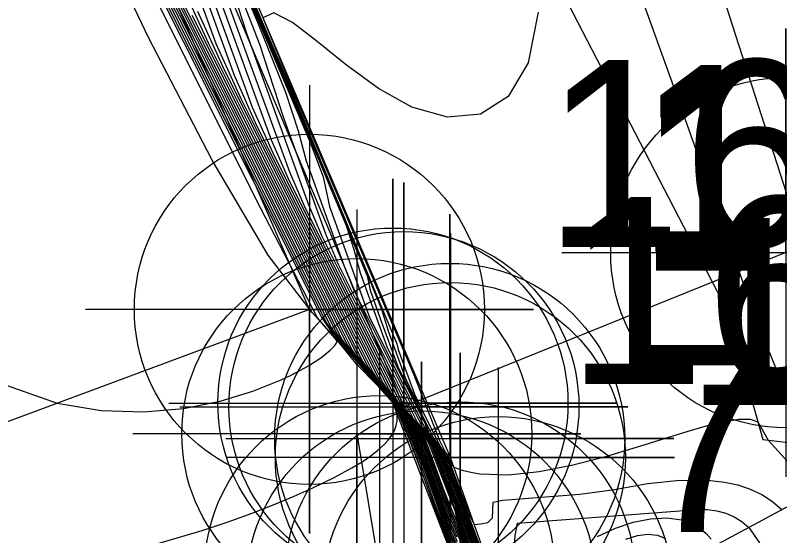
# Model space of a CAD drawing. Extents: x 2602990 to 2605851, y 618069 to 619180.
# Drawn here: x 2604056.38 to 2604066.62, y 618675 to 618681.97 of the extents above; entities that cross this region are included whole.
import ezdxf

# ---------------------------------------------------------------- set-up
doc = ezdxf.new("R2010")
doc.units = 0
for name, color, linetype in [('DTM Contours Major', 7, 'Continuous'), ('DTM Contours Minor', 7, 'Continuous'), ('Exist DTM Breakline', 7, 'Continuous'), ('Exist DTM Breakline Cogo Number', 7, 'Continuous'), ('Exist DTM Breakline Cogo Point CELL', 7, 'Continuous'), ('Exist Roads EOP', 7, 'Continuous'), ('Exist Roads EOP Cogo Point CELL', 7, 'Continuous'), ('Exist Structure Major Bridge Seat Cogo Elevation', 7, 'Continuous'), ('Exist Structure Major Bridge Seat Cogo Number', 7, 'Continuous'), ('Exist Structure Major Bridge Seat Cogo Point CELL', 7, 'Continuous'), ('Exist Structure Major Bridge WW Cogo Point CELL', 7, 'Continuous'), ('Exist Structure Major Deck Tunnel Box Culvert', 7, 'Continuous'), ('Exist Structure Major Deck Tunnel Box Culvert Cogo Point CELL', 7, 'Continuous'), ('Exist Structure Minor Head and End Wall', 7, 'Continuous'), ('Exist Structure Minor Head and End Wall Cogo Point CELL', 7, 'Continuous'), ('PH Exist DTM Breakline', 7, 'Continuous')]:
    doc.layers.add(name, color=color, linetype=linetype)

# ---------------------------------------------------------------- blocks, each defined once
blk = doc.blocks.new('EXIST DTM BREAKLINE COGO POINT')
at = {"layer": 'Exist DTM Breakline Cogo Point CELL'}
blk.add_lwpolyline([(0, 0.06), (0, -0.06), (0, 0), (0.06, 0), (-0.06, 0)], dxfattribs=at)
blk.add_circle((0, 0), 0.04688, dxfattribs=at)
blk = doc.blocks.new('EXIST ROADS EOP COGO POINT')
at = {"layer": 'Exist Roads EOP Cogo Point CELL'}
blk.add_lwpolyline([(0, 0.06), (0, -0.06), (0, 0), (0.06, 0), (-0.06, 0)], dxfattribs=at)
blk.add_circle((0, 0), 0.04688, dxfattribs=at)
blk = doc.blocks.new('EXIST STRUCTURE MINOR HEAD AND END WALL COGO POINT')
at = {"layer": 'Exist Structure Minor Head and End Wall Cogo Point CELL'}
blk.add_lwpolyline([(-0.06, 0), (0.06, 0), (0, 0), (0, 0.06), (0, -0.06)], dxfattribs=at)
blk.add_circle((0, 0), 0.04688, dxfattribs=at)
blk = doc.blocks.new('EXIST STRUCTURE MAJOR BRIDGE WW COGO POINT')
at = {"layer": 'Exist Structure Major Bridge WW Cogo Point CELL'}
blk.add_lwpolyline([(-0.06, 0), (0.06, 0), (0, 0), (0, 0.06), (0, -0.06)], dxfattribs=at)
blk.add_circle((0, 0), 0.04688, dxfattribs=at)
blk = doc.blocks.new('EXIST STRUCTURE MAJOR BRIDGE SEAT COGO POINT')
at = {"layer": 'Exist Structure Major Bridge Seat Cogo Point CELL'}
blk.add_lwpolyline([(-0.06, 0), (0.06, 0), (0, 0), (0, 0.06), (0, -0.06)], dxfattribs=at)
blk.add_circle((0, 0), 0.04688, dxfattribs=at)
blk = doc.blocks.new('EXIST STRUCTURE MAJOR DECK TUNNEL BOX CULVERT COGO POINT')
at = {"layer": 'Exist Structure Major Deck Tunnel Box Culvert Cogo Point CELL'}
blk.add_lwpolyline([(-0.06, 0), (0.06, 0), (0, 0), (0, 0.06), (0, -0.06)], dxfattribs=at)
blk.add_circle((0, 0), 0.04688, dxfattribs=at)

msp = doc.modelspace()

# ---------------------------------------------------------------- linework, layer by layer
at = {"layer": 'DTM Contours Major'}
for points in [[(2604051.732, 618699.941), (2604052.084, 618699.097), (2604054.846, 618692.613), (2604055.238, 618691.58), (2604055.297, 618691.297), (2604055.448, 618690.827), (2604055.981, 618689.26), (2604056.397, 618687.954), (2604058.075, 618683.332), (2604058.531, 618682.339), (2604061.04, 618677.328), (2604061.153, 618677.154), (2604061.703, 618676.527), (2604061.821, 618676.236), (2604062.113, 618675.428), (2604062.205, 618675.19), (2604062.298, 618674.984)], [(2604060.362, 618677.989), (2604059.771, 618678.757), (2604059.021, 618680.025), (2604058.169, 618681.668), (2604057.268, 618683.562)], [(2604058.947, 618683.406), (2604059.653, 618681.579), (2604059.972, 618680.609), (2604060.549, 618679.018), (2604060.704, 618678.644), (2604061.772, 618676.511), (2604062.025, 618676.216), (2604062.191, 618675.78), (2604062.224, 618675.649), (2604062.228, 618675.619), (2604062.65, 618674.506), (2604062.589, 618674.256), (2604061.74, 618672.821), (2604060.734, 618671.141), (2604060.582, 618670.831)], [(2604056.031, 618677.094), (2604056.947, 618676.776), (2604057.536, 618676.677), (2604058.102, 618676.659), (2604058.635, 618676.705), (2604059.126, 618676.802), (2604059.566, 618676.933), (2604059.945, 618677.085), (2604060.078, 618677.148), (2604060.309, 618677.274), (2604060.489, 618677.392), (2604060.601, 618677.482), (2604060.662, 618677.547), (2604060.681, 618677.574), (2604060.691, 618677.597), (2604060.692, 618677.615), (2604060.499, 618677.838), (2604060.448, 618677.891), (2604060.362, 618677.989)]]:
    msp.add_lwpolyline(points, dxfattribs=at)
at = {"layer": 'DTM Contours Minor'}
for points in [[(2604051.982, 618699.934), (2604059.76, 618681.672), (2604061.095, 618678.48), (2604061.136, 618678.288), (2604061.271, 618677.907), (2604061.508, 618677.265), (2604061.998, 618676.284), (2604062.092, 618676.166), (2604062.12, 618676.134), (2604062.186, 618675.971), (2604062.701, 618674.615)], [(2604052.039, 618699.84), (2604060.076, 618680.976), (2604061.495, 618677.568), (2604061.511, 618677.495), (2604061.73, 618676.894), (2604061.893, 618676.559), (2604062.084, 618676.18), (2604062.154, 618676.101), (2604062.471, 618675.27), (2604062.529, 618675.152), (2604062.617, 618675.161), (2604062.714, 618675.177), (2604062.774, 618675.239), (2604062.786, 618675.449), (2604062.913, 618675.476), (2604063.945, 618675.556), (2604064.411, 618675.62), (2604064.851, 618675.699), (2604065.284, 618675.744), (2604065.694, 618675.741), (2604065.882, 618675.719), (2604066.06, 618675.68), (2604066.227, 618675.625), (2604066.382, 618675.552), (2604066.524, 618675.46), (2604066.652, 618675.348)], [(2604052.232, 618699.277), (2604060.336, 618680.255), (2604060.506, 618679.806), (2604060.591, 618679.405), (2604061.134, 618677.913), (2604061.906, 618676.372), (2604061.962, 618676.296), (2604062.026, 618676.224), (2604062.09, 618676.073), (2604062.685, 618674.51)], [(2604053.491, 618696.366), (2604060.793, 618679.225), (2604060.918, 618678.831), (2604061.004, 618678.519), (2604061.362, 618677.531), (2604061.612, 618677.024), (2604061.902, 618676.445), (2604061.931, 618676.337), (2604062.062, 618676.189), (2604062.323, 618675.513), (2604062.703, 618674.513)], [(2604060.43, 618677.917), (2604059.67, 618679.388), (2604056.56, 618685.599)], [(2604058.119, 618685.416), (2604059.628, 618681.873), (2604060.003, 618680.936), (2604060.171, 618680.418), (2604060.278, 618680.016), (2604060.788, 618678.61), (2604060.916, 618678.285), (2604061.836, 618676.448), (2604061.915, 618676.352), (2604062.01, 618676.245), (2604061.993, 618676.256), (2604062.049, 618676.131), (2604062.668, 618674.507)], [(2604056.785, 618685.311), (2604060.484, 618677.924), (2604060.659, 618677.669), (2604061.466, 618676.752), (2604061.665, 618676.273), (2604061.856, 618675.774), (2604062.163, 618674.921), (2604062.27, 618674.634), (2604062.339, 618674.49)], [(2604057.784, 618685.136), (2604059.072, 618681.587), (2604059.404, 618680.853), (2604061.317, 618677.034), (2604061.4, 618676.896), (2604061.822, 618676.415), (2604061.906, 618676.203), (2604062.124, 618675.604), (2604062.198, 618675.415), (2604062.278, 618675.232)], [(2604057.004, 618684.938), (2604060.556, 618677.842), (2604060.721, 618677.604), (2604061.495, 618676.724), (2604061.679, 618676.266), (2604061.975, 618675.445), (2604062.217, 618674.816), (2604062.334, 618674.552)], [(2604057.222, 618684.567), (2604060.625, 618677.77), (2604060.782, 618677.54), (2604061.525, 618676.696), (2604061.699, 618676.268), (2604061.857, 618675.84), (2604061.999, 618675.437), (2604062.22, 618674.858), (2604062.329, 618674.613)], [(2604058.235, 618667.266), (2604058.244, 618667.295), (2604058.23, 618667.283), (2604058.295, 618667.405), (2604058.922, 618668.392), (2604060.483, 618670.989), (2604061.649, 618672.941), (2604061.775, 618673.154), (2604061.942, 618673.542), (2604062.045, 618673.734), (2604062.317, 618674.196), (2604062.564, 618674.489), (2604062.315, 618675.147), (2604062.278, 618675.318), (2604061.931, 618676.217), (2604061.853, 618676.39), (2604061.462, 618676.832), (2604061.385, 618676.96), (2604059.62, 618680.487), (2604059.318, 618681.158), (2604058.137, 618684.412)], [(2604057.613, 618684.355), (2604057.826, 618683.769), (2604058.313, 618682.71), (2604060.971, 618677.402), (2604061.091, 618677.218), (2604061.673, 618676.555), (2604061.8, 618676.243), (2604062.111, 618675.385), (2604062.207, 618675.136), (2604062.303, 618674.923)], [(2604057.441, 618684.195), (2604060.694, 618677.697), (2604060.844, 618677.475), (2604061.555, 618676.667), (2604061.719, 618676.266), (2604061.867, 618675.867), (2604062.109, 618675.195), (2604062.221, 618674.905), (2604062.324, 618674.675)], [(2604057.659, 618683.824), (2604060.763, 618677.623), (2604060.906, 618677.411), (2604061.584, 618676.639), (2604061.738, 618676.262), (2604061.877, 618675.888), (2604062.108, 618675.247), (2604062.216, 618674.966), (2604062.319, 618674.737)], [(2604060.452, 618670.974), (2604060.939, 618671.765), (2604061.188, 618672.187), (2604061.475, 618672.685), (2604062.353, 618674.176), (2604062.582, 618674.491), (2604062.322, 618675.177), (2604062.273, 618675.351), (2604062.216, 618675.528), (2604061.956, 618676.202), (2604061.882, 618676.361), (2604061.524, 618676.767), (2604061.455, 618676.885), (2604059.836, 618680.121), (2604059.563, 618680.734), (2604058.472, 618683.74)], [(2604057.877, 618683.453), (2604060.832, 618677.549), (2604060.968, 618677.347), (2604061.614, 618676.611), (2604061.758, 618676.256), (2604061.888, 618675.906), (2604062.108, 618675.295), (2604062.213, 618675.023), (2604062.314, 618674.799)], [(2604064.315, 618683.467), (2604065.197, 618681.015), (2604066.19, 618678.216), (2604066.399, 618677.657), (2604066.566, 618677.25), (2604066.673, 618677.012)], [(2604059.128, 618683.154), (2604060.569, 618679.767), (2604061.16, 618678.348), (2604061.289, 618678.031), (2604061.376, 618677.743), (2604061.608, 618677.104), (2604061.754, 618676.805), (2604061.858, 618676.545), (2604061.885, 618676.445), (2604061.928, 618676.36), (2604062.017, 618676.245), (2604062.098, 618676.15), (2604062.72, 618674.515)], [(2604058.095, 618683.082), (2604060.902, 618677.476), (2604061.029, 618677.282), (2604061.644, 618676.583), (2604061.779, 618676.25), (2604062.109, 618675.341), (2604062.21, 618675.08), (2604062.308, 618674.861)], [(2604059.431, 618669.194), (2604060.72, 618671.347), (2604061.261, 618672.223), (2604061.452, 618672.546), (2604061.628, 618672.858), (2604062.413, 618674.198), (2604062.565, 618674.283), (2604062.527, 618674.294), (2604062.597, 618674.499), (2604062.323, 618675.222), (2604062.281, 618675.407), (2604061.981, 618676.185), (2604061.913, 618676.333), (2604061.585, 618676.703), (2604061.523, 618676.815), (2604060.056, 618679.745), (2604059.814, 618680.293), (2604058.817, 618683.04)], [(2604065.733, 618682.621), (2604066.791, 618679.332)], [(2604058.574, 618682.457), (2604058.968, 618681.596), (2604061.178, 618677.182), (2604061.276, 618677.025), (2604061.762, 618676.471), (2604061.864, 618676.221), (2604062.12, 618675.518), (2604062.202, 618675.306), (2604062.288, 618675.108)], [(2604059.875, 618669.86), (2604061.832, 618673.13), (2604062.505, 618674.275), (2604062.615, 618674.501), (2604062.327, 618675.262), (2604062.292, 618675.404), (2604062.228, 618675.592), (2604062.007, 618676.166), (2604061.943, 618676.304), (2604061.647, 618676.639), (2604061.592, 618676.741), (2604060.272, 618679.378), (2604060.06, 618679.866), (2604059.148, 618682.377)], [(2604059.312, 618682.253), (2604059.484, 618681.712), (2604060.305, 618679.441), (2604060.488, 618679.011), (2604061.709, 618676.574), (2604061.975, 618676.273), (2604062.035, 618676.142), (2604062.191, 618675.737), (2604062.259, 618675.544), (2604062.273, 618675.451), (2604062.632, 618674.504), (2604062.547, 618674.265), (2604061.794, 618672.988), (2604060.307, 618670.504)], [(2604058.823, 618682.022), (2604059.186, 618681.225), (2604061.247, 618677.108), (2604061.338, 618676.961), (2604061.792, 618676.443), (2604061.885, 618676.212), (2604062.122, 618675.561), (2604062.2, 618675.361), (2604062.283, 618675.17)], [(2604063.388, 618682.009), (2604063.251, 618681.328), (2604062.983, 618680.88), (2604062.613, 618680.644), (2604062.174, 618680.602), (2604061.696, 618680.735), (2604061.25, 618680.984), (2604060.821, 618681.3), (2604060.428, 618681.617), (2604060.096, 618681.871), (2604059.847, 618681.997), (2604059.701, 618681.932), (2604060.075, 618681.021), (2604061.713, 618677.178), (2604062.067, 618676.275), (2604062.147, 618676.116), (2604062.189, 618676.061), (2604062.236, 618675.938), (2604062.258, 618675.916), (2604062.368, 618675.878), (2604062.484, 618675.85), (2604062.606, 618675.83), (2604062.988, 618675.817), (2604063.402, 618675.86), (2604063.834, 618675.945), (2604064.273, 618676.058), (2604064.704, 618676.185), (2604065.396, 618676.4), (2604065.654, 618676.474), (2604065.883, 618676.53), (2604066.075, 618676.561), (2604066.226, 618676.562), (2604066.329, 618676.526), (2604066.465, 618676.279), (2604067.096, 618675.587)], [(2604058.749, 618681.968), (2604061.109, 618677.255), (2604061.215, 618677.089), (2604061.733, 618676.499), (2604061.842, 618676.228), (2604062.117, 618675.471), (2604062.203, 618675.249), (2604062.293, 618675.046)], [(2604057.84, 618674.761), (2604058.886, 618675.069), (2604059.234, 618675.187), (2604059.555, 618675.303), (2604059.85, 618675.417), (2604060.119, 618675.528), (2604060.362, 618675.636), (2604060.665, 618675.783), (2604060.892, 618675.907), (2604061.021, 618675.986), (2604061.098, 618676.036), (2604061.229, 618676.135), (2604061.333, 618676.231), (2604061.376, 618676.278), (2604061.425, 618676.344), (2604061.461, 618676.41), (2604061.486, 618676.474), (2604061.498, 618676.538), (2604061.5, 618676.6), (2604061.49, 618676.661), (2604061.477, 618676.702), (2604061.459, 618676.743), (2604061.436, 618676.783), (2604061.23, 618677.017), (2604060.963, 618677.289), (2604060.74, 618677.563), (2604060.43, 618677.917)], [(2604063.054, 618674.618), (2604063.077, 618675.002), (2604063.111, 618675.167), (2604065.515, 618675.352), (2604065.651, 618675.35), (2604065.78, 618675.334), (2604065.901, 618675.302), (2604066.013, 618675.255), (2604066.115, 618675.191), (2604066.207, 618675.109), (2604066.35, 618674.903)], [(2604062.283, 618675.17), (2604062.402, 618674.893), (2604062.556, 618674.488), (2604062.594, 618674.351), (2604062.553, 618674.332), (2604062.365, 618674.292), (2604062.33, 618674.258), (2604061.108, 618672.184), (2604059.361, 618669.267), (2604058.689, 618668.259), (2604058.514, 618667.988), (2604058.181, 618667.676), (2604058.065, 618667.584), (2604057.698, 618667.504), (2604057.572, 618667.38), (2604057.103, 618666.836), (2604056.596, 618666.223), (2604055.182, 618664.486), (2604054.421, 618663.536)], [(2604062.278, 618675.232), (2604062.405, 618674.935), (2604062.572, 618674.492), (2604062.615, 618674.342), (2604062.579, 618674.325), (2604062.407, 618674.288), (2604062.375, 618674.254), (2604061.253, 618672.35), (2604059.268, 618669.036), (2604058.624, 618668.073), (2604058.456, 618667.793), (2604058.396, 618667.713), (2604058.184, 618667.516), (2604058.122, 618667.467), (2604057.985, 618667.437), (2604057.899, 618667.322), (2604057.71, 618667.062), (2604057.598, 618666.814), (2604057.573, 618666.587), (2604057.362, 618666.303), (2604056.746, 618665.646), (2604056.148, 618664.845), (2604054.906, 618663.144)], [(2604064.183, 618674.991), (2604064.423, 618675.1), (2604064.66, 618675.18), (2604064.89, 618675.228), (2604065.108, 618675.24), (2604065.309, 618675.213), (2604065.4, 618675.184), (2604065.485, 618675.144), (2604065.565, 618675.093), (2604065.638, 618675.031), (2604065.704, 618674.956)], [(2604062.288, 618675.108), (2604062.4, 618674.851), (2604062.539, 618674.484), (2604062.572, 618674.359), (2604062.528, 618674.34), (2604062.325, 618674.296), (2604062.286, 618674.263), (2604060.965, 618672.021), (2604059.263, 618669.179), (2604058.945, 618668.762), (2604058.616, 618668.245), (2604058.135, 618667.797), (2604057.972, 618667.692), (2604057.698, 618667.633), (2604057.568, 618667.62), (2604057.45, 618667.638), (2604057.244, 618667.438), (2604057.004, 618667.198), (2604056.128, 618666.278), (2604055.222, 618665.279), (2604054.269, 618664.205), (2604052.363, 618662.036)], [(2604062.293, 618675.046), (2604062.396, 618674.811), (2604062.521, 618674.481), (2604062.551, 618674.368), (2604062.503, 618674.348), (2604062.283, 618674.301), (2604062.241, 618674.266), (2604060.813, 618671.844), (2604058.946, 618668.725)], [(2604064.56, 618674.953), (2604064.715, 618675.001), (2604064.856, 618675.019), (2604064.983, 618675.006), (2604065.093, 618674.961)]]:
    msp.add_lwpolyline(points, dxfattribs=at)
at = {"layer": 'Exist DTM Breakline'}
msp.add_lwpolyline([(2604060.958, 618676.366), (2604061.263, 618674.533), (2604058.207, 618669.839), (2604057.223, 618667.442), (2604058.218, 618667.265), (2604062.849, 618674.251), (2604062.212, 618676.046), (2604052.021, 618699.937), (2604051.306, 618701.446), (2604046.957, 618702.796), (2604043.322, 618703.344), (2604043.182, 618702.103), (2604046.036, 618700.988), (2604050.822, 618699.646), (2604051.691, 618698.534)], dxfattribs=at)
at = {"layer": 'Exist Roads EOP'}
for q in [(2604052.01, 618697.199), (2604034.633, 618668.486)]:
    msp.add_line((2604060.323, 618678.03), q, dxfattribs=at)
at = {"layer": 'Exist Structure Major Deck Tunnel Box Culvert'}
for p, q in [((2604061.588, 618676.727), (2604052.256, 618698.794)), ((2604061.588, 618676.727), (2604052.256, 618698.794)), ((2604066.702, 618678.789), (2604061.588, 618676.727)), ((2604066.702, 618678.789), (2604061.588, 618676.727))]:
    msp.add_line(p, q, dxfattribs=at)
at = {"layer": 'Exist Structure Minor Head and End Wall'}
msp.add_line((2604061.441, 618676.775), (2604062.342, 618674.449), dxfattribs=at)
at = {"layer": 'PH Exist DTM Breakline'}
for points in [[(2604051.306, 618701.446), (2604053.149, 618701.039), (2604054.322, 618700.385), (2604065.907, 618678.03), (2604066.396, 618676.287)], [(2604072.467, 618678.925), (2604068.041, 618676.095), (2604064.209, 618674.035), (2604062.849, 618674.251)], [(2604066.396, 618676.287), (2604068.041, 618676.095)]]:
    msp.add_lwpolyline(points, dxfattribs=at)

# ---------------------------------------------------------------- block references
at = {"layer": 'Exist DTM Breakline Cogo Point CELL', "xscale": 50, "yscale": 50}
for p in [(2604060.958, 618676.366), (2604062.212, 618676.046), (2604061.263, 618674.533), (2604062.849, 618674.251)]:
    msp.add_blockref('EXIST DTM BREAKLINE COGO POINT', p, dxfattribs=at)
at = {"layer": 'Exist Roads EOP Cogo Point CELL', "xscale": 50, "yscale": 50}
msp.add_blockref('EXIST ROADS EOP COGO POINT', (2604060.323, 618678.03), dxfattribs=at)
at = {"layer": 'Exist Structure Major Bridge Seat Cogo Point CELL', "xscale": 50, "yscale": 50}
msp.add_blockref('EXIST STRUCTURE MAJOR BRIDGE SEAT COGO POINT', (2604062.202, 618676.302), dxfattribs=at)
at = {"layer": 'Exist Structure Major Bridge WW Cogo Point CELL', "xscale": 50, "yscale": 50}
msp.add_blockref('EXIST STRUCTURE MAJOR BRIDGE WW COGO POINT', (2604061.822, 618674.328), dxfattribs=at)
at = {"layer": 'Exist Structure Major Deck Tunnel Box Culvert Cogo Point CELL', "xscale": 50, "yscale": 50}
for p in [(2604066.702, 618678.789), (2604061.588, 618676.727)]:
    msp.add_blockref('EXIST STRUCTURE MAJOR DECK TUNNEL BOX CULVERT COGO POINT', p, dxfattribs=at)
at = {"layer": 'Exist Structure Minor Head and End Wall Cogo Point CELL', "xscale": 50, "yscale": 50}
for p in [(2604061.441, 618676.775), (2604062.342, 618674.449)]:
    msp.add_blockref('EXIST STRUCTURE MINOR HEAD AND END WALL COGO POINT', p, dxfattribs=at)

# ---------------------------------------------------------------- texts
at = {"layer": 'Exist DTM Breakline Cogo Number'}
for s, p in [('161', (2604063.458, 618678.866)), ('167', (2604064.712, 618678.546)), ('162', (2604063.763, 618677.033)), ('166', (2604065.349, 618676.751))]:
    msp.add_text(s, height=2.5, dxfattribs=at).set_placement(p)
at = {"layer": 'Exist Structure Major Bridge Seat Cogo Elevation'}
msp.add_text('7.61', height=2.5, dxfattribs=at).set_placement((2604064.702, 618675.052))
at = {"layer": 'Exist Structure Major Bridge Seat Cogo Number'}
msp.add_text('160', height=2.5, dxfattribs=at).set_placement((2604064.702, 618678.802))

doc.saveas('drawing.dxf')
